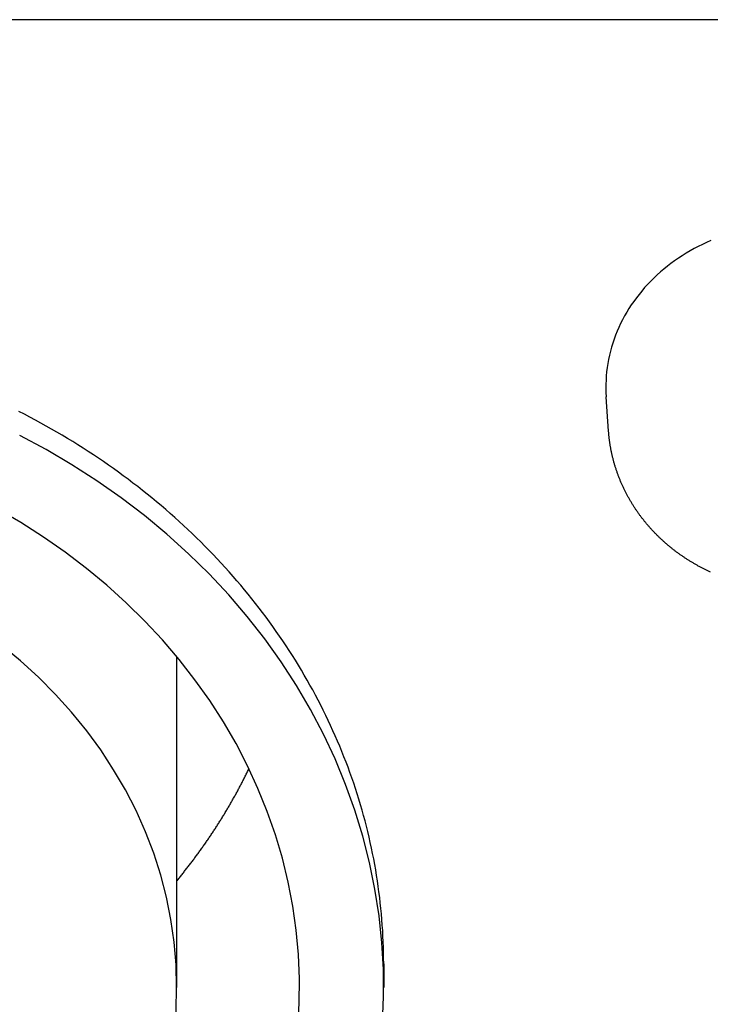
# Model space of a CAD drawing. Extents: x 1107 to 4046, y 937 to 3355.
# Tile 465 of 656: x 2179 to 2189, y 2661 to 2676. Entities that reach past the tile are written whole.
import ezdxf

# ---------------------------------------------------------------- set-up
doc = ezdxf.new("R2010")
doc.units = 0
doc.layers.add('KF_VIDA_L___C_REAR', color=7, linetype='CONTINUOUS')

# ---------------------------------------------------------------- blocks, each defined once
blk = doc.blocks.new('KF_VIDA_L___C_REAR')
at = {"layer": 'KF_VIDA_L___C_REAR'}
for p, q in [((42.917343, 986.334237), (-46.917343, 986.334237)), ((0.840838, 980.222257), (0.805126, 980.732642)), ((-5.575, 976.874261), (-5.575, 971.955658)), ((-2.5, 972.305658), (-2.5, 971.955658))]:
    blk.add_line(p, q, dxfattribs=at)
for points in [[(2.35994, 983.053, 0), (2.29636, 983.025, 0), (2.23362, 982.996, 0), (2.17178, 982.965, 0), (2.11086, 982.933, 0), (2.05091, 982.899, 0), (1.99197, 982.864, 0), (1.93407, 982.828, 0), (1.87726, 982.791, 0), (1.82156, 982.752, 0), (1.76702, 982.712, 0), (1.71367, 982.671, 0), (1.66154, 982.629, 0), (1.61068, 982.586, 0), (1.5611, 982.541, 0), (1.51285, 982.496, 0), (1.46596, 982.449, 0), (1.42046, 982.402, 0), (1.37637, 982.353, 0), (1.33372, 982.303, 0), (1.29255, 982.253, 0), (1.25287, 982.202, 0), (1.21472, 982.149, 0), (1.17812, 982.096, 0), (1.1431, 982.042, 0), (1.10967, 981.988, 0), (1.07785, 981.932, 0), (1.04768, 981.876, 0), (1.01916, 981.82, 0), (0.992326, 981.763, 0), (0.967181, 981.705, 0), (0.943747, 981.646, 0), (0.922039, 981.587, 0), (0.90207, 981.528, 0), (0.883854, 981.468, 0), (0.867402, 981.408, 0), (0.852726, 981.348, 0), (0.839835, 981.287, 0), (0.828737, 981.226, 0), (0.819439, 981.165, 0), (0.811948, 981.103, 0), (0.806268, 981.041, 0), (0.802403, 980.98, 0), (0.800356, 980.918, 0), (0.800127, 980.856, 0), (0.801718, 980.794, 0), (0.805126, 980.733, 0)], [(-2.5, 972.306, 0), (-2.50041, 972.388, 0), (-2.50165, 972.471, 0), (-2.50371, 972.553, 0), (-2.50659, 972.635, 0), (-2.5103, 972.718, 0), (-2.51482, 972.8, 0), (-2.52018, 972.882, 0), (-2.52635, 972.965, 0), (-2.53335, 973.047, 0), (-2.54116, 973.129, 0), (-2.5498, 973.211, 0), (-2.55926, 973.293, 0), (-2.56953, 973.375, 0), (-2.58063, 973.457, 0), (-2.59254, 973.539, 0), (-2.60527, 973.62, 0), (-2.61882, 973.702, 0), (-2.63318, 973.784, 0), (-2.64835, 973.865, 0), (-2.66434, 973.946, 0), (-2.68114, 974.027, 0), (-2.69875, 974.108, 0), (-2.71717, 974.189, 0), (-2.73639, 974.27, 0), (-2.75642, 974.351, 0), (-2.77726, 974.431, 0), (-2.7989, 974.511, 0), (-2.82134, 974.591, 0), (-2.84458, 974.671, 0), (-2.86861, 974.751, 0), (-2.89345, 974.831, 0), (-2.91908, 974.91, 0), (-2.9455, 974.989, 0), (-2.97271, 975.068, 0), (-3.00071, 975.147, 0), (-3.02949, 975.226, 0), (-3.05906, 975.304, 0), (-3.08941, 975.382, 0), (-3.12054, 975.46, 0), (-3.15245, 975.538, 0), (-3.18514, 975.615, 0), (-3.21859, 975.692, 0), (-3.25282, 975.769, 0), (-3.28781, 975.846, 0), (-3.32357, 975.922, 0), (-3.36009, 975.998, 0), (-3.39737, 976.074, 0), (-3.4354, 976.15, 0), (-3.47419, 976.225, 0), (-3.51373, 976.3, 0), (-3.55402, 976.375, 0), (-3.59505, 976.449, 0), (-3.63683, 976.523, 0), (-3.67934, 976.597, 0), (-3.72259, 976.67, 0), (-3.76657, 976.744, 0), (-3.81128, 976.816, 0), (-3.85672, 976.889, 0), (-3.90287, 976.961, 0), (-3.94975, 977.033, 0), (-3.99734, 977.104, 0), (-4.04564, 977.175, 0), (-4.09465, 977.246, 0), (-4.14437, 977.316, 0), (-4.19479, 977.386, 0), (-4.2459, 977.456, 0), (-4.2977, 977.525, 0), (-4.3502, 977.593, 0), (-4.40338, 977.662, 0), (-4.45724, 977.73, 0), (-4.51178, 977.797, 0), (-4.56699, 977.865, 0), (-4.62287, 977.931, 0), (-4.67942, 977.998, 0), (-4.73662, 978.063, 0), (-4.79448, 978.129, 0), (-4.853, 978.194, 0), (-4.91216, 978.259, 0), (-4.97197, 978.323, 0), (-5.03241, 978.386, 0), (-5.09349, 978.45, 0), (-5.15519, 978.512, 0), (-5.21753, 978.575, 0), (-5.28048, 978.637, 0), (-5.34405, 978.698, 0), (-5.40822, 978.759, 0), (-5.47301, 978.819, 0), (-5.53839, 978.879, 0), (-5.60438, 978.938, 0), (-5.67095, 978.997, 0), (-5.73811, 979.056, 0), (-5.80585, 979.114, 0), (-5.87417, 979.171, 0), (-5.94305, 979.228, 0), (-6.01251, 979.284, 0), (-6.08252, 979.34, 0), (-6.15309, 979.396, 0), (-6.22421, 979.45, 0), (-6.29588, 979.505, 0), (-6.36808, 979.558, 0), (-6.44082, 979.612, 0), (-6.51409, 979.664, 0), (-6.58788, 979.716, 0), (-6.66219, 979.768, 0), (-6.73701, 979.819, 0), (-6.81233, 979.869, 0), (-6.88816, 979.919, 0), (-6.96448, 979.968, 0), (-7.04129, 980.017, 0), (-7.11859, 980.065, 0), (-7.19636, 980.113, 0), (-7.27461, 980.16, 0), (-7.35332, 980.206, 0), (-7.43249, 980.252, 0), (-7.51212, 980.297, 0), (-7.59219, 980.341, 0), (-7.67271, 980.385, 0), (-7.75366, 980.429, 0), (-7.83505, 980.472, 0), (-7.91686, 980.514, 0)], [(-2.51747, 971.419, 0), (-2.50113, 971.819, 0), (-2.50424, 972.22, 0), (-2.52681, 972.62, 0), (-2.56879, 973.019, 0), (-2.63012, 973.417, 0), (-2.71068, 973.811, 0), (-2.81033, 974.202, 0), (-2.9289, 974.59, 0), (-3.06617, 974.973, 0), (-3.2219, 975.35, 0), (-3.39582, 975.721, 0), (-3.58762, 976.086, 0), (-3.79695, 976.443, 0), (-4.02345, 976.793, 0), (-4.26673, 977.133, 0), (-4.52633, 977.465, 0), (-4.80182, 977.787, 0), (-5.0927, 978.099, 0), (-5.39845, 978.4, 0), (-5.71854, 978.689, 0), (-6.0524, 978.966, 0), (-6.39943, 979.231, 0), (-6.75903, 979.484, 0), (-7.13056, 979.722, 0), (-7.51335, 979.948, 0), (-7.90674, 980.158, 0)], [(2.35563, 978.126, 0), (2.34536, 978.13, 0), (2.33511, 978.135, 0), (2.32488, 978.14, 0), (2.31467, 978.145, 0), (2.30448, 978.15, 0), (2.2943, 978.155, 0), (2.28415, 978.16, 0), (2.27401, 978.165, 0), (2.2639, 978.17, 0), (2.2538, 978.175, 0), (2.24373, 978.18, 0), (2.23367, 978.185, 0), (2.22364, 978.19, 0), (2.21362, 978.196, 0), (2.20363, 978.201, 0), (2.19366, 978.206, 0), (2.18371, 978.212, 0), (2.17378, 978.217, 0), (2.16387, 978.223, 0), (2.15399, 978.228, 0), (2.14412, 978.234, 0), (2.13428, 978.239, 0), (2.12446, 978.245, 0), (2.11466, 978.251, 0), (2.10489, 978.256, 0), (2.09514, 978.262, 0), (2.08541, 978.268, 0), (2.0757, 978.274, 0), (2.06602, 978.279, 0), (2.05636, 978.285, 0), (2.04673, 978.291, 0), (2.03712, 978.297, 0), (2.02753, 978.303, 0), (2.01797, 978.309, 0), (2.00843, 978.315, 0), (1.99892, 978.322, 0), (1.98943, 978.328, 0), (1.97996, 978.334, 0), (1.97053, 978.34, 0), (1.96111, 978.346, 0), (1.95172, 978.353, 0), (1.94236, 978.359, 0), (1.93303, 978.366, 0), (1.92371, 978.372, 0), (1.91443, 978.379, 0), (1.90517, 978.385, 0), (1.89594, 978.392, 0), (1.88674, 978.398, 0), (1.87756, 978.405, 0), (1.86841, 978.412, 0), (1.85929, 978.418, 0), (1.85019, 978.425, 0), (1.84112, 978.432, 0), (1.83208, 978.439, 0), (1.82307, 978.446, 0), (1.81408, 978.452, 0), (1.80513, 978.459, 0), (1.7962, 978.466, 0), (1.7873, 978.473, 0), (1.77843, 978.48, 0), (1.76959, 978.488, 0), (1.76078, 978.495, 0), (1.752, 978.502, 0), (1.74324, 978.509, 0), (1.73452, 978.516, 0), (1.72583, 978.524, 0), (1.71717, 978.531, 0), (1.70854, 978.538, 0), (1.69993, 978.546, 0), (1.69136, 978.553, 0), (1.68282, 978.561, 0), (1.67432, 978.568, 0), (1.66584, 978.576, 0), (1.6574, 978.583, 0), (1.64898, 978.591, 0), (1.6406, 978.599, 0), (1.63225, 978.606, 0), (1.62394, 978.614, 0), (1.61565, 978.622, 0), (1.6074, 978.63, 0), (1.59918, 978.637, 0), (1.591, 978.645, 0), (1.58285, 978.653, 0), (1.57473, 978.661, 0), (1.56665, 978.669, 0), (1.5586, 978.677, 0), (1.55058, 978.685, 0), (1.5426, 978.693, 0), (1.53465, 978.701, 0), (1.52674, 978.71, 0), (1.51886, 978.718, 0), (1.51102, 978.726, 0), (1.50321, 978.734, 0), (1.49544, 978.743, 0), (1.48771, 978.751, 0), (1.48001, 978.759, 0), (1.47234, 978.768, 0), (1.46472, 978.776, 0), (1.45713, 978.785, 0), (1.44957, 978.793, 0), (1.44205, 978.802, 0), (1.43457, 978.81, 0), (1.42713, 978.819, 0), (1.41973, 978.827, 0), (1.41236, 978.836, 0), (1.40503, 978.845, 0), (1.39774, 978.854, 0), (1.39048, 978.862, 0), (1.38327, 978.871, 0), (1.37609, 978.88, 0), (1.36896, 978.889, 0), (1.36186, 978.898, 0), (1.3548, 978.907, 0), (1.34778, 978.916, 0), (1.3408, 978.925, 0), (1.33386, 978.934, 0), (1.32696, 978.943, 0), (1.3201, 978.952, 0), (1.31328, 978.961, 0), (1.3065, 978.97, 0), (1.29976, 978.979, 0), (1.29306, 978.989, 0), (1.28641, 978.998, 0), (1.27979, 979.007, 0), (1.27322, 979.016, 0), (1.26668, 979.026, 0), (1.2602, 979.035, 0), (1.25375, 979.045, 0), (1.24734, 979.054, 0), (1.24098, 979.063, 0), (1.23466, 979.073, 0), (1.22838, 979.083, 0), (1.22215, 979.092, 0), (1.21596, 979.102, 0), (1.20981, 979.111, 0), (1.20371, 979.121, 0), (1.19765, 979.131, 0), (1.19163, 979.14, 0), (1.18566, 979.15, 0), (1.17973, 979.16, 0), (1.17385, 979.17, 0), (1.16801, 979.179, 0), (1.16222, 979.189, 0), (1.15648, 979.199, 0), (1.15078, 979.209, 0), (1.14512, 979.219, 0), (1.13952, 979.229, 0), (1.13395, 979.239, 0), (1.12844, 979.249, 0), (1.12297, 979.259, 0), (1.11755, 979.269, 0), (1.11217, 979.279, 0), (1.10684, 979.289, 0), (1.10156, 979.3, 0), (1.09632, 979.31, 0), (1.09114, 979.32, 0), (1.086, 979.33, 0), (1.0809, 979.34, 0), (1.07586, 979.351, 0), (1.07086, 979.361, 0), (1.06591, 979.371, 0), (1.06101, 979.382, 0), (1.05616, 979.392, 0), (1.05136, 979.403, 0), (1.0466, 979.413, 0), (1.0419, 979.423, 0), (1.03724, 979.434, 0), (1.03263, 979.444, 0), (1.02807, 979.455, 0), (1.02356, 979.465, 0), (1.0191, 979.476, 0), (1.01469, 979.487, 0), (1.01033, 979.497, 0), (1.00602, 979.508, 0), (1.00176, 979.519, 0), (0.997555, 979.529, 0), (0.993396, 979.54, 0), (0.989288, 979.551, 0), (0.985231, 979.561, 0), (0.981225, 979.572, 0), (0.97727, 979.583, 0), (0.973366, 979.594, 0), (0.969514, 979.605, 0), (0.965713, 979.615, 0), (0.961964, 979.626, 0), (0.958267, 979.637, 0), (0.954622, 979.648, 0), (0.95103, 979.659, 0), (0.947489, 979.67, 0), (0.944001, 979.681, 0), (0.940566, 979.692, 0), (0.937184, 979.703, 0), (0.933854, 979.714, 0), (0.930578, 979.725, 0), (0.927355, 979.736, 0), (0.924186, 979.747, 0), (0.92107, 979.758, 0), (0.918007, 979.769, 0), (0.914999, 979.78, 0), (0.912045, 979.791, 0), (0.909145, 979.802, 0), (0.906299, 979.813, 0), (0.903508, 979.825, 0), (0.900771, 979.836, 0), (0.89809, 979.847, 0), (0.895463, 979.858, 0), (0.892891, 979.869, 0), (0.890375, 979.881, 0), (0.887914, 979.892, 0), (0.885508, 979.903, 0), (0.883158, 979.914, 0), (0.880864, 979.926, 0), (0.878624, 979.937, 0), (0.876441, 979.948, 0), (0.874312, 979.96, 0), (0.87224, 979.971, 0), (0.870223, 979.982, 0), (0.868261, 979.994, 0), (0.866356, 980.005, 0), (0.864506, 980.016, 0), (0.862712, 980.028, 0), (0.860975, 980.039, 0), (0.859293, 980.05, 0), (0.857667, 980.062, 0), (0.856098, 980.073, 0), (0.854585, 980.085, 0), (0.853128, 980.096, 0), (0.851727, 980.108, 0), (0.850383, 980.119, 0), (0.849096, 980.13, 0), (0.847865, 980.142, 0), (0.846691, 980.153, 0), (0.845573, 980.165, 0), (0.844512, 980.176, 0), (0.843508, 980.188, 0), (0.842561, 980.199, 0), (0.841671, 980.211, 0), (0.840838, 980.222, 0)], [(-3.77439, 971.359, 0), (-3.75379, 971.72, 0), (-3.75109, 972.082, 0), (-3.7663, 972.444, 0), (-3.79938, 972.804, 0), (-3.85028, 973.164, 0), (-3.9189, 973.521, 0), (-4.00512, 973.875, 0), (-4.10877, 974.225, 0), (-4.22967, 974.572, 0), (-4.3676, 974.913, 0), (-4.5223, 975.249, 0), (-4.69349, 975.579, 0), (-4.88086, 975.903, 0), (-5.08405, 976.219, 0), (-5.3027, 976.527, 0), (-5.5364, 976.827, 0), (-5.78473, 977.118, 0), (-6.04723, 977.4, 0), (-6.32342, 977.671, 0), (-6.61279, 977.932, 0), (-6.9148, 978.182, 0), (-7.22891, 978.421, 0), (-7.55454, 978.648, 0), (-7.89109, 978.862, 0), (-8.23793, 979.064, 0)], [(-5.575, 971.956, 0), (-5.58455, 972.292, 0), (-5.61316, 972.628, 0), (-5.66078, 972.963, 0), (-5.72728, 973.295, 0), (-5.8125, 973.623, 0), (-5.91625, 973.948, 0), (-6.03826, 974.268, 0), (-6.17825, 974.582, 0), (-6.33588, 974.89, 0), (-6.51077, 975.191, 0), (-6.7025, 975.484, 0), (-6.9106, 975.769, 0), (-7.13458, 976.044, 0), (-7.37389, 976.31, 0), (-7.62796, 976.565, 0), (-7.89618, 976.809, 0), (-8.1779, 977.041, 0)], [(-8.1779, 966.87, 0), (-7.89618, 967.103, 0), (-7.62796, 967.347, 0), (-7.37389, 967.602, 0), (-7.13458, 967.867, 0), (-6.9106, 968.143, 0), (-6.7025, 968.427, 0), (-6.51077, 968.72, 0), (-6.33588, 969.021, 0), (-6.17825, 969.329, 0), (-6.03826, 969.643, 0), (-5.91625, 969.963, 0), (-5.8125, 970.288, 0), (-5.72728, 970.617, 0), (-5.66078, 970.949, 0), (-5.61316, 971.283, 0), (-5.58455, 971.619, 0), (-5.575, 971.956, 0)], [(-5.575, 973.537, 0), (-5.56495, 973.549, 0), (-5.55493, 973.561, 0), (-5.54493, 973.574, 0), (-5.53496, 973.586, 0), (-5.52501, 973.598, 0), (-5.51509, 973.61, 0), (-5.50519, 973.623, 0), (-5.49532, 973.635, 0), (-5.48547, 973.647, 0), (-5.47565, 973.659, 0), (-5.46585, 973.672, 0), (-5.45608, 973.684, 0), (-5.44634, 973.696, 0), (-5.43661, 973.709, 0), (-5.42692, 973.721, 0), (-5.41725, 973.734, 0), (-5.4076, 973.746, 0), (-5.39798, 973.758, 0), (-5.38839, 973.771, 0), (-5.37882, 973.783, 0), (-5.36927, 973.796, 0), (-5.35976, 973.808, 0), (-5.35026, 973.821, 0), (-5.3408, 973.833, 0), (-5.33136, 973.846, 0), (-5.32194, 973.858, 0), (-5.31255, 973.871, 0), (-5.30319, 973.883, 0), (-5.29385, 973.896, 0), (-5.28453, 973.909, 0), (-5.27525, 973.921, 0), (-5.26599, 973.934, 0), (-5.25675, 973.946, 0), (-5.24754, 973.959, 0), (-5.23836, 973.972, 0), (-5.2292, 973.984, 0), (-5.22007, 973.997, 0), (-5.21096, 974.01, 0), (-5.20188, 974.023, 0), (-5.19283, 974.035, 0), (-5.1838, 974.048, 0), (-5.1748, 974.061, 0), (-5.16582, 974.074, 0), (-5.15687, 974.086, 0), (-5.14795, 974.099, 0), (-5.13905, 974.112, 0), (-5.13018, 974.125, 0), (-5.12134, 974.138, 0), (-5.11252, 974.15, 0), (-5.10373, 974.163, 0), (-5.09496, 974.176, 0), (-5.08622, 974.189, 0), (-5.07751, 974.202, 0), (-5.06882, 974.215, 0), (-5.06016, 974.228, 0), (-5.05153, 974.241, 0), (-5.04292, 974.254, 0), (-5.03434, 974.267, 0), (-5.02579, 974.28, 0), (-5.01726, 974.293, 0), (-5.00876, 974.306, 0), (-5.00028, 974.319, 0), (-4.99184, 974.332, 0), (-4.98342, 974.345, 0), (-4.97502, 974.358, 0), (-4.96666, 974.371, 0), (-4.95831, 974.384, 0), (-4.95, 974.397, 0), (-4.94171, 974.41, 0), (-4.93345, 974.424, 0), (-4.92522, 974.437, 0), (-4.91701, 974.45, 0), (-4.90884, 974.463, 0), (-4.90068, 974.476, 0), (-4.89256, 974.489, 0), (-4.88446, 974.503, 0), (-4.87639, 974.516, 0), (-4.86834, 974.529, 0), (-4.86033, 974.542, 0), (-4.85234, 974.556, 0), (-4.84437, 974.569, 0), (-4.83644, 974.582, 0), (-4.82853, 974.595, 0), (-4.82065, 974.609, 0), (-4.81279, 974.622, 0), (-4.80497, 974.635, 0), (-4.79717, 974.649, 0), (-4.78939, 974.662, 0), (-4.78165, 974.675, 0), (-4.77393, 974.689, 0), (-4.76624, 974.702, 0), (-4.75858, 974.716, 0), (-4.75094, 974.729, 0), (-4.74333, 974.743, 0), (-4.73575, 974.756, 0), (-4.7282, 974.769, 0), (-4.72068, 974.783, 0), (-4.71318, 974.796, 0), (-4.70571, 974.81, 0), (-4.69826, 974.823, 0), (-4.69085, 974.837, 0), (-4.68346, 974.85, 0), (-4.6761, 974.864, 0), (-4.66877, 974.877, 0), (-4.66146, 974.891, 0), (-4.65419, 974.905, 0), (-4.64694, 974.918, 0), (-4.63972, 974.932, 0), (-4.63252, 974.945, 0), (-4.62536, 974.959, 0), (-4.61822, 974.973, 0), (-4.61111, 974.986, 0), (-4.60403, 975, 0), (-4.59697, 975.013, 0), (-4.58995, 975.027, 0), (-4.58295, 975.041, 0), (-4.57598, 975.054, 0), (-4.56904, 975.068, 0), (-4.56212, 975.082, 0), (-4.55524, 975.096, 0), (-4.54838, 975.109, 0), (-4.54155, 975.123, 0), (-4.53475, 975.137, 0), (-4.52797, 975.151, 0), (-4.52123, 975.164, 0), (-4.51451, 975.178, 0), (-4.50782, 975.192, 0), (-4.50116, 975.206, 0)]]:
    blk.add_polyline3d(points, dxfattribs=at)

msp = doc.modelspace()

# ---------------------------------------------------------------- block references
at = {"layer": 'KF_VIDA_L___C_REAR'}
msp.add_blockref('KF_VIDA_L___C_REAR', (2186.979, 1689.213), dxfattribs=at)

doc.saveas('drawing.dxf')
